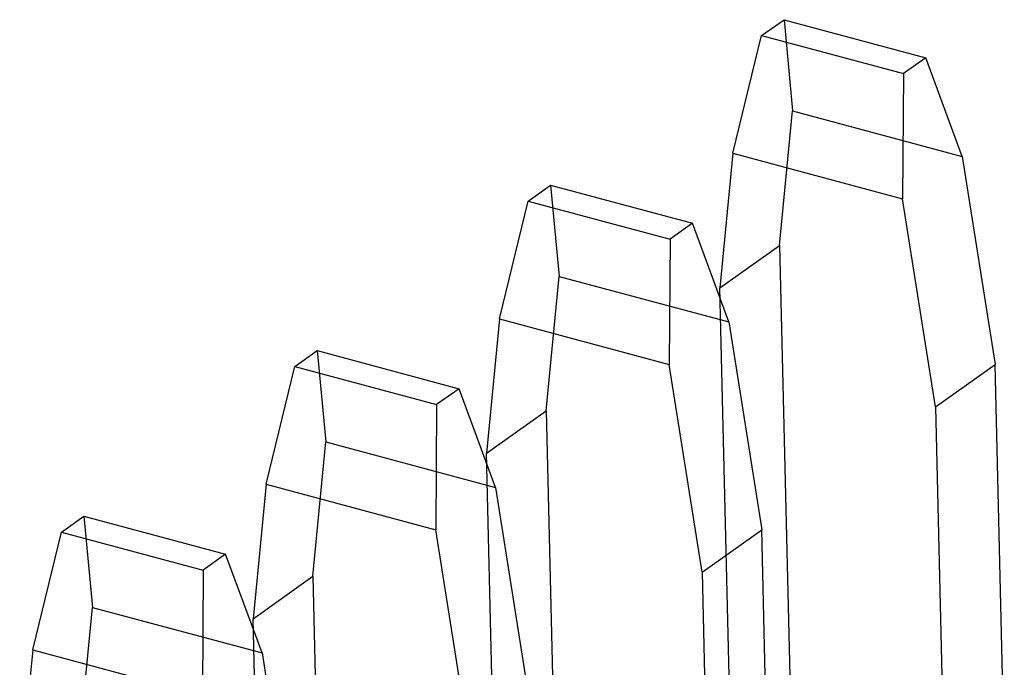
# Model space of a CAD drawing. Header units: millimetres. Extents: x 6 to 414, y 7 to 290.
# Tile 281 of 341: x 201.498 to 201.784, y 140.65 to 140.838. Entities that reach past the tile are written whole.
import ezdxf

# ---------------------------------------------------------------- set-up
doc = ezdxf.new("R2010")
doc.units = ezdxf.units.MM
doc.header["$LTSCALE"] = 23.1
doc.layers.get('0').update_dxf_attribs({"linetype": 'CONTINUOUS'})

msp = doc.modelspace()

# ---------------------------------------------------------------- linework, layer by layer
at = {"color": 6, "linetype": 'Continuous'}
for p, q in [((201.71339, 140.83347), (201.7199, 140.83808)), ((201.7199, 140.83808), (201.76106, 140.82704)), ((201.7199, 140.83808), (201.72238, 140.81158)), ((201.70504, 140.79928), (201.71339, 140.83347)), ((201.71339, 140.83347), (201.75456, 140.82242)), ((201.76106, 140.82704), (201.75456, 140.82242)), ((201.77163, 140.79836), (201.76106, 140.82704)), ((201.75456, 140.82242), (201.75429, 140.78606)), ((201.71861, 140.77256), (201.72238, 140.81158)), ((201.72238, 140.81158), (201.77163, 140.79836)), ((201.70504, 140.79928), (201.70127, 140.76026)), ((201.70504, 140.79928), (201.75429, 140.78606)), ((201.77163, 140.79836), (201.7812, 140.73798)), ((201.64564, 140.78542), (201.65214, 140.79003)), ((201.65214, 140.79003), (201.69331, 140.77898)), ((201.65214, 140.79003), (201.65463, 140.76353)), ((201.63728, 140.75123), (201.64564, 140.78542)), ((201.64564, 140.78542), (201.6868, 140.77437)), ((201.76386, 140.72568), (201.75429, 140.78606)), ((201.69331, 140.77898), (201.6868, 140.77437)), ((201.70388, 140.75031), (201.69331, 140.77898)), ((201.6868, 140.77437), (201.68654, 140.73801)), ((201.70127, 140.76026), (201.71861, 140.77256)), ((201.71861, 140.77256), (201.72169, 140.64276)), ((201.65086, 140.72451), (201.65463, 140.76353)), ((201.65463, 140.76353), (201.70388, 140.75031)), ((201.70434, 140.63046), (201.70127, 140.76026)), ((201.63728, 140.75123), (201.63351, 140.71221)), ((201.63728, 140.75123), (201.68654, 140.73801)), ((201.70388, 140.75031), (201.71345, 140.68993)), ((201.57789, 140.73736), (201.58439, 140.74198)), ((201.58439, 140.74198), (201.62555, 140.73093)), ((201.58439, 140.74198), (201.58688, 140.71547)), ((201.56953, 140.70317), (201.57789, 140.73736)), ((201.57789, 140.73736), (201.61905, 140.72632)), ((201.69611, 140.67762), (201.68654, 140.73801)), ((201.76386, 140.72568), (201.7812, 140.73798)), ((201.78385, 140.62608), (201.7812, 140.73798)), ((201.62555, 140.73093), (201.61905, 140.72632)), ((201.63613, 140.70226), (201.62555, 140.73093)), ((201.61905, 140.72632), (201.61878, 140.68996)), ((201.63351, 140.71221), (201.65086, 140.72451)), ((201.65086, 140.72451), (201.65393, 140.59471)), ((201.76386, 140.72568), (201.76651, 140.61378)), ((201.58311, 140.67646), (201.58688, 140.71547)), ((201.58688, 140.71547), (201.63613, 140.70226)), ((201.63659, 140.5824), (201.63351, 140.71221)), ((201.56953, 140.70317), (201.56576, 140.66416)), ((201.56953, 140.70317), (201.61878, 140.68996)), ((201.63613, 140.70226), (201.6457, 140.64187)), ((201.51013, 140.68931), (201.51664, 140.69392)), ((201.51664, 140.69392), (201.5578, 140.68288)), ((201.51664, 140.69392), (201.51912, 140.66742)), ((201.62835, 140.62957), (201.61878, 140.68996)), ((201.69611, 140.67762), (201.71345, 140.68993)), ((201.7161, 140.57802), (201.71345, 140.68993)), ((201.50178, 140.65512), (201.51013, 140.68931)), ((201.51013, 140.68931), (201.5513, 140.67826)), ((201.5578, 140.68288), (201.5513, 140.67826)), ((201.56838, 140.6542), (201.5578, 140.68288)), ((201.5513, 140.67826), (201.55103, 140.6419)), ((201.56576, 140.66416), (201.58311, 140.67646)), ((201.58311, 140.67646), (201.58618, 140.54665)), ((201.69611, 140.67762), (201.69876, 140.56572)), ((201.51535, 140.6284), (201.51912, 140.66742)), ((201.51912, 140.66742), (201.56838, 140.6542)), ((201.56884, 140.53435), (201.56576, 140.66416)), ((201.50178, 140.65512), (201.49801, 140.6161)), ((201.50178, 140.65512), (201.55103, 140.6419)), ((201.56838, 140.6542), (201.57794, 140.59382))]:
    msp.add_line(p, q, dxfattribs=at)

doc.saveas('drawing.dxf')
